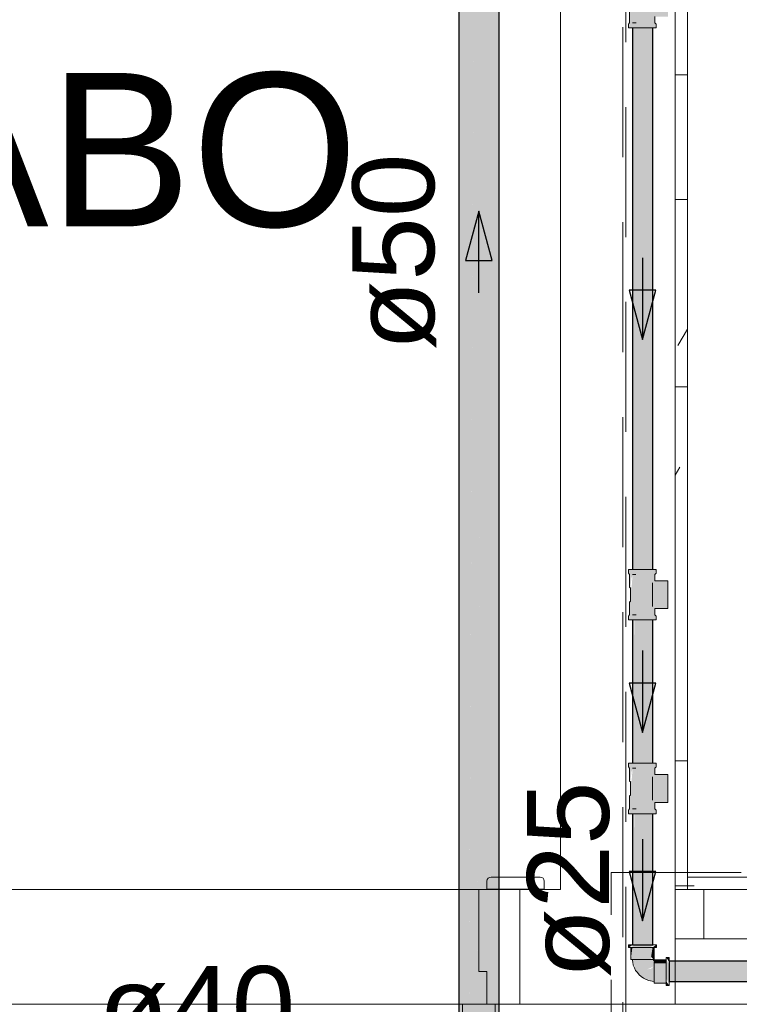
# Model space of a CAD drawing. Header units: millimetres. Extents: x 567 to 934, y -1 to 364.
# Tile 429 of 656: x 758.55 to 760.3, y 43.49 to 45.89. Entities that reach past the tile are written whole.
import ezdxf

# ---------------------------------------------------------------- set-up
doc = ezdxf.new("R2010")
doc.units = ezdxf.units.MM
doc.header["$MEASUREMENT"] = 0
doc.linetypes.add('HIDDEN2', pattern=[0.47625, 0.3175, -0.15875])
doc.linetypes.add('NULL', pattern=[0])
for name, color, linetype, lineweight in [('AF-Condutos', 140, 'Continuous', 25), ('AF-Conexões', 152, 'Continuous', 18), ('AF-Peça de utilização', 152, 'Continuous', 18), ('AF-Sentido conduto', 140, 'Continuous', 30), ('AF-Textos conduto', 7, 'Continuous', 9), ('DI-Detalhes', 1, 'HIDDEN2', 9)]:
    doc.layers.add(name, color=color, linetype=linetype, lineweight=lineweight)
doc.layers.add('ARQ FINA', color=8, linetype='Continuous')
doc.styles.add('Arial', font='arial.ttf')

msp = doc.modelspace()

# ---------------------------------------------------------------- hatches: boundary and pattern name
at = {"layer": 'AF-Condutos', "linetype": 'Continuous'}
for points in [[(759.6189, 43.2246), (759.6428, 43.2246), (759.642, 47.2417), (759.6428, 47.4594), (759.6189, 47.4594)], [(759.642, 47.2217), (759.6428, 43.2046), (759.6626, 47.4594), (759.6428, 47.4594)], [(759.7178, 47.4594), (759.6626, 47.4594), (759.6429, 43.2246), (759.6627, 43.2246), (759.6778, 47.2417), (759.6778, 46.3371), (759.6822, 47.2417), (759.6833, 43.2246), (759.7135, 43.2246), (759.7129, 47.2417), (759.7135, 43.3199), (759.7135, 43.2246), (759.7178, 43.2246)], [(759.6778, 46.3371), (759.6778, 47.2417), (759.6626, 43.2046)], [(759.6778, 46.3371), (759.6778, 43.2046), (759.6822, 47.2417)], [(759.6833, 43.2246), (759.6822, 47.2417), (759.6778, 43.2246)], [(759.6778, 43.2246), (759.6778, 46.3371), (759.6627, 43.2246)], [(760.0476, 44.5475), (760.0477, 44.5475), (760.0476, 45.8828)], [(760.0434, 44.5475), (760.0476, 44.5475), (760.0476, 45.8705), (760.0434, 45.8705)], [(760.0434, 45.8705), (760.0434, 44.5475), (760.0434, 44.5475)], [(760.0477, 44.5475), (760.0555, 44.5475), (760.0553, 45.8705), (760.0476, 45.8705)], [(760.0555, 44.5475), (760.0755, 44.5475), (760.0754, 45.8705), (760.0553, 45.8705)], [(760.0844, 45.8705), (760.0754, 45.8705), (760.0755, 44.5475), (760.0845, 44.5475)], [(760.0906, 45.8705), (760.0844, 45.8705), (760.0845, 44.5475), (760.0906, 44.5475)], [(760.0928, 45.8705), (760.0906, 45.8705), (760.0906, 44.5475), (760.0928, 44.5475)], [(760.0436, 44.0741), (760.0476, 44.0741), (760.0475, 44.424), (760.0434, 44.424)], [(760.0434, 44.424), (760.0434, 44.0741), (760.0436, 44.0741)], [(760.0476, 44.424), (760.0477, 44.0741), (760.048, 44.0741)], [(760.0476, 44.0741), (760.0477, 44.0741), (760.0476, 44.424)], [(760.0903, 44.424), (760.0476, 44.424), (760.048, 44.0741), (760.0906, 44.0741)], [(760.0927, 44.424), (760.0903, 44.424), (760.0906, 44.0741), (760.0928, 44.0741)], [(760.0434, 43.6304), (760.0476, 43.6304), (760.0475, 43.9506), (760.0434, 43.9506)], [(760.0928, 43.9506), (760.0476, 43.9506), (760.0476, 43.6304), (760.0928, 43.6304)], [(760.1328, 43.5902), (760.1328, 43.5405), (760.3365, 43.5405), (760.3365, 43.5902)]]:
    msp.add_hatch(color=151, dxfattribs=at).paths.add_polyline_path(points)
at = {"layer": 'AF-Conexões', "linetype": 'Continuous'}
for points in [[(760.035, 43.6304), (760.0338, 43.6236), (760.0434, 43.6298)], [(760.0384, 43.6236), (760.0848, 43.6236), (760.0972, 43.6304), (760.0508, 43.6304)], [(760.0404, 43.6236), (760.0394, 43.5942), (760.0432, 43.6236)], [(760.0404, 43.5942), (760.0879, 43.5942), (760.0924, 43.6236), (760.0432, 43.6236)], [(760.0962, 43.5942), (760.0962, 43.6236), (760.0924, 43.6236), (760.0889, 43.6006)], [(760.1018, 43.6236), (760.1018, 43.6304), (760.0918, 43.6236)], [(760.0767, 43.5691), (760.0966, 43.5783), (760.0937, 43.5942), (760.0444, 43.5942), (760.051, 43.568), (760.0704, 43.5486), (760.0966, 43.5405), (760.0966, 43.5783), (760.0882, 43.5719), (760.0658, 43.5683)], [(760.126, 43.5928), (760.0966, 43.5938), (760.0966, 43.5854), (760.126, 43.5854)], [(760.1328, 43.5982), (760.126, 43.5994), (760.1318, 43.5902)], [(760.126, 43.5948), (760.126, 43.5484), (760.1328, 43.5359), (760.1328, 43.5824)], [(760.0966, 43.5379), (760.126, 43.5379), (760.126, 43.5854), (760.0966, 43.5854)], [(760.126, 43.5314), (760.1328, 43.5314), (760.126, 43.5413)]]:
    msp.add_hatch(color=161, dxfattribs=at).paths.add_polyline_path(points)
at = {"layer": 'AF-Peça de utilização', "linetype": 'Continuous'}
for points in [[(760.0336, 45.8705), (760.1, 45.8705), (760.0975, 45.8982), (760.13, 45.8982), (760.13, 45.9652), (760.0983, 45.9664), (760.0974, 45.9818), (760.1012, 45.994), (760.0505, 45.994), (760.0437, 45.9818), (760.0413, 45.9505), (760.0383, 45.9505), (760.0411, 45.974), (760.0505, 45.994), (760.0348, 45.994), (760.0365, 45.9505), (760.0383, 45.9484), (760.0383, 45.9162), (760.0365, 45.914), (760.0374, 45.8828)], [(760.0336, 44.424), (760.1, 44.424), (760.0975, 44.4517), (760.13, 44.4517), (760.13, 44.5187), (760.0983, 44.5199), (760.0974, 44.5353), (760.1012, 44.5475), (760.0505, 44.5475), (760.0437, 44.5353), (760.0413, 44.504), (760.0383, 44.504), (760.0411, 44.5275), (760.0505, 44.5475), (760.0348, 44.5475), (760.0365, 44.504), (760.0383, 44.5019), (760.0383, 44.4697), (760.0365, 44.4675), (760.0374, 44.4363)], [(760.0336, 43.9506), (760.1, 43.9506), (760.0975, 43.9783), (760.13, 43.9783), (760.13, 44.0453), (760.0983, 44.0465), (760.0974, 44.0619), (760.1012, 44.0741), (760.0505, 44.0741), (760.0437, 44.0619), (760.0413, 44.0306), (760.0383, 44.0306), (760.0411, 44.0541), (760.0505, 44.0741), (760.0348, 44.0741), (760.0365, 44.0306), (760.0383, 44.0285), (760.0383, 43.9963), (760.0365, 43.9941), (760.0374, 43.9629)]]:
    msp.add_hatch(color=161, dxfattribs=at).paths.add_polyline_path(points)

# ---------------------------------------------------------------- linework, layer by layer
at = {"layer": 'AF-Condutos'}
for p, q in [((759.6189, 47.2217), (759.6189, 43.3199)), ((759.7178, 43.3199), (759.7178, 47.2217)), ((760.0434, 45.8705), (760.0434, 44.5475)), ((760.0928, 44.5475), (760.0928, 45.8705)), ((760.0434, 44.424), (760.0434, 44.0741)), ((760.0928, 44.0741), (760.0928, 44.424)), ((760.0434, 43.9506), (760.0434, 43.6304)), ((760.0928, 43.6304), (760.0928, 43.9506)), ((760.0434, 43.6304), (760.0476, 43.6304)), ((760.0476, 43.6304), (760.0553, 43.6304)), ((760.0553, 43.6304), (760.0652, 43.6304)), ((760.0652, 43.6304), (760.0755, 43.6304)), ((760.0755, 43.6304), (760.0845, 43.6304)), ((760.0845, 43.6304), (760.0906, 43.6304)), ((760.0906, 43.6304), (760.0928, 43.6304)), ((760.1328, 43.5902), (760.1328, 43.587)), ((760.3365, 43.5902), (760.1328, 43.5902)), ((760.1328, 43.587), (760.1328, 43.58)), ((760.1328, 43.58), (760.1328, 43.5706)), ((760.1328, 43.5706), (760.1328, 43.5602)), ((760.1328, 43.5602), (760.1328, 43.5507)), ((760.1328, 43.5507), (760.1328, 43.5437)), ((760.1328, 43.5437), (760.1328, 43.5405)), ((760.1328, 43.5405), (760.3365, 43.5405))]:
    msp.add_line(p, q, dxfattribs=at)
at = {"layer": 'AF-Conexões'}
for p, q in [((760.0338, 43.6304), (760.0338, 43.6236)), ((760.035, 43.6304), (760.0338, 43.6304)), ((760.0338, 43.6236), (760.035, 43.6236)), ((760.0384, 43.6304), (760.035, 43.6304)), ((760.035, 43.6236), (760.0384, 43.6236)), ((760.0434, 43.6304), (760.0384, 43.6304)), ((760.0384, 43.6236), (760.0394, 43.6236)), ((760.0394, 43.6236), (760.0438, 43.6236)), ((760.0394, 43.6236), (760.0394, 43.5942)), ((760.0404, 43.6236), (760.0394, 43.6236)), ((760.0432, 43.6236), (760.0404, 43.6236)), ((760.0477, 43.6236), (760.0432, 43.6236)), ((760.0438, 43.6304), (760.0434, 43.6304)), ((760.0508, 43.6304), (760.0438, 43.6304)), ((760.0438, 43.6236), (760.0508, 43.6236)), ((760.0536, 43.6236), (760.0477, 43.6236)), ((760.059, 43.6304), (760.0508, 43.6304)), ((760.0508, 43.6236), (760.059, 43.6236)), ((760.0605, 43.6236), (760.0536, 43.6236)), ((760.0678, 43.6304), (760.059, 43.6304)), ((760.059, 43.6236), (760.0678, 43.6236)), ((760.0678, 43.6236), (760.0605, 43.6236)), ((760.0766, 43.6304), (760.0678, 43.6304)), ((760.0678, 43.6236), (760.0766, 43.6236)), ((760.0752, 43.6236), (760.0678, 43.6236)), ((760.082, 43.6236), (760.0752, 43.6236)), ((760.0848, 43.6304), (760.0766, 43.6304)), ((760.0766, 43.6236), (760.0848, 43.6236)), ((760.0879, 43.6236), (760.082, 43.6236)), ((760.0918, 43.6304), (760.0848, 43.6304)), ((760.0848, 43.6236), (760.0918, 43.6236)), ((760.0924, 43.6236), (760.0879, 43.6236)), ((760.0928, 43.6304), (760.0918, 43.6304)), ((760.0918, 43.6236), (760.0962, 43.6236)), ((760.0952, 43.6236), (760.0924, 43.6236)), ((760.0972, 43.6304), (760.0928, 43.6304)), ((760.0962, 43.6236), (760.0952, 43.6236)), ((760.0962, 43.6236), (760.0972, 43.6236)), ((760.0962, 43.5942), (760.0962, 43.6236)), ((760.1006, 43.6304), (760.0972, 43.6304)), ((760.0972, 43.6236), (760.1006, 43.6236)), ((760.1018, 43.6304), (760.1006, 43.6304)), ((760.1006, 43.6236), (760.1018, 43.6236)), ((760.1018, 43.6236), (760.1018, 43.6304)), ((760.0394, 43.5942), (760.0404, 43.5942)), ((760.0404, 43.5942), (760.0429, 43.5942)), ((760.0429, 43.5942), (760.0432, 43.5942)), ((760.0429, 43.5942), (760.0439, 43.5889)), ((760.0444, 43.5942), (760.0429, 43.5942)), ((760.0432, 43.5942), (760.0477, 43.5942)), ((760.0439, 43.5889), (760.0454, 43.5806)), ((760.0488, 43.5942), (760.0444, 43.5942)), ((760.0477, 43.5942), (760.0536, 43.5942)), ((760.0555, 43.5942), (760.0488, 43.5942)), ((760.0536, 43.5942), (760.0605, 43.5942)), ((760.0638, 43.5942), (760.0555, 43.5942)), ((760.0605, 43.5942), (760.0678, 43.5942)), ((760.0681, 43.5942), (760.0638, 43.5942)), ((760.0678, 43.5942), (760.0752, 43.5942)), ((760.0725, 43.5942), (760.0681, 43.5942)), ((760.0807, 43.5942), (760.0725, 43.5942)), ((760.0752, 43.5942), (760.082, 43.5942)), ((760.0874, 43.5942), (760.0807, 43.5942)), ((760.082, 43.5942), (760.0879, 43.5942)), ((760.092, 43.5942), (760.0874, 43.5942)), ((760.0879, 43.5942), (760.0924, 43.5942)), ((760.0937, 43.5942), (760.092, 43.5942)), ((760.0924, 43.5942), (760.0937, 43.5942)), ((760.0937, 43.5942), (760.0952, 43.5942)), ((760.0949, 43.5925), (760.0937, 43.5942)), ((760.0966, 43.5912), (760.0949, 43.5925)), ((760.0952, 43.5942), (760.0962, 43.5942)), ((760.0966, 43.5938), (760.0966, 43.5928)), ((760.126, 43.5938), (760.0966, 43.5938)), ((760.0966, 43.5928), (760.0966, 43.5912)), ((760.0966, 43.5912), (760.0966, 43.5899)), ((760.0966, 43.5895), (760.0966, 43.5912)), ((760.0966, 43.5899), (760.0966, 43.5854)), ((760.0966, 43.585), (760.0966, 43.5895)), ((760.126, 43.5994), (760.126, 43.5982)), ((760.1328, 43.5994), (760.126, 43.5994)), ((760.126, 43.5982), (760.126, 43.5948)), ((760.126, 43.5948), (760.126, 43.5938)), ((760.126, 43.5938), (760.126, 43.5894)), ((760.126, 43.5928), (760.126, 43.5938)), ((760.126, 43.5899), (760.126, 43.5928)), ((760.126, 43.5854), (760.126, 43.5899)), ((760.126, 43.5894), (760.126, 43.5824)), ((760.1328, 43.5982), (760.1328, 43.5994)), ((760.1328, 43.5948), (760.1328, 43.5982)), ((760.1328, 43.5902), (760.1328, 43.5948)), ((760.1328, 43.5894), (760.1328, 43.5902)), ((760.1328, 43.5824), (760.1328, 43.5894)), ((760.0454, 43.5806), (760.0482, 43.5743)), ((760.0482, 43.5743), (760.051, 43.568)), ((760.051, 43.568), (760.0553, 43.5625)), ((760.0553, 43.5625), (760.0596, 43.5571)), ((760.0966, 43.5854), (760.0966, 43.5796)), ((760.0966, 43.5783), (760.0966, 43.585)), ((760.0966, 43.5796), (760.0966, 43.5727)), ((760.0966, 43.5701), (760.0966, 43.5783)), ((760.0966, 43.5727), (760.0966, 43.5654)), ((760.0966, 43.5613), (760.0966, 43.5701)), ((760.0966, 43.5654), (760.0966, 43.558)), ((760.126, 43.5796), (760.126, 43.5854)), ((760.126, 43.5824), (760.126, 43.5742)), ((760.126, 43.5727), (760.126, 43.5796)), ((760.126, 43.5742), (760.126, 43.5654)), ((760.126, 43.5654), (760.126, 43.5727)), ((760.126, 43.5654), (760.126, 43.5566)), ((760.126, 43.558), (760.126, 43.5654)), ((760.1328, 43.5742), (760.1328, 43.5824)), ((760.1328, 43.5654), (760.1328, 43.5742)), ((760.1328, 43.5566), (760.1328, 43.5654)), ((760.0596, 43.5571), (760.065, 43.5529)), ((760.065, 43.5529), (760.0704, 43.5486)), ((760.0704, 43.5486), (760.0767, 43.5458)), ((760.0767, 43.5458), (760.083, 43.5429)), ((760.083, 43.5429), (760.0913, 43.5414)), ((760.0913, 43.5414), (760.0966, 43.5405)), ((760.0966, 43.5531), (760.0966, 43.5613)), ((760.0966, 43.558), (760.0966, 43.5512)), ((760.0966, 43.5464), (760.0966, 43.5531)), ((760.0966, 43.5512), (760.0966, 43.5453)), ((760.0966, 43.542), (760.0966, 43.5464)), ((760.0966, 43.5453), (760.0966, 43.5408)), ((760.0966, 43.5405), (760.0966, 43.542)), ((760.0966, 43.5408), (760.0966, 43.5405)), ((760.0966, 43.5405), (760.0966, 43.5379)), ((760.0966, 43.5379), (760.0966, 43.537)), ((760.126, 43.5512), (760.126, 43.558)), ((760.126, 43.5566), (760.126, 43.5484)), ((760.126, 43.5453), (760.126, 43.5512)), ((760.126, 43.5484), (760.126, 43.5413)), ((760.126, 43.5408), (760.126, 43.5453)), ((760.126, 43.5413), (760.126, 43.537)), ((760.126, 43.5379), (760.126, 43.5408)), ((760.126, 43.537), (760.126, 43.5379)), ((760.1328, 43.5484), (760.1328, 43.5566)), ((760.1328, 43.5413), (760.1328, 43.5484)), ((760.1328, 43.5405), (760.1328, 43.5413)), ((760.1328, 43.5359), (760.1328, 43.5405)), ((760.0966, 43.537), (760.126, 43.537)), ((760.126, 43.537), (760.126, 43.5359)), ((760.126, 43.5359), (760.126, 43.5325)), ((760.126, 43.5325), (760.126, 43.5314)), ((760.126, 43.5314), (760.1328, 43.5314)), ((760.1328, 43.5325), (760.1328, 43.5359)), ((760.1328, 43.5314), (760.1328, 43.5325))]:
    msp.add_line(p, q, dxfattribs=at)
at = {"layer": 'AF-Peça de utilização'}
for p, q in [((760.0365, 45.914), (760.0365, 45.8828)), ((760.0983, 45.8828), (760.0983, 45.8982)), ((760.0365, 45.8828), (760.0336, 45.8795)), ((760.0336, 45.8795), (760.0336, 45.8705)), ((760.0437, 45.8828), (760.052, 45.8828)), ((760.0478, 45.8828), (760.0437, 45.8828)), ((760.052, 45.8828), (760.0478, 45.8828)), ((760.1012, 45.8795), (760.0983, 45.8828)), ((760.1012, 45.8705), (760.1012, 45.8795)), ((760.0336, 45.8705), (760.0348, 45.8705)), ((760.0348, 45.8705), (760.0381, 45.8705)), ((760.0381, 45.8705), (760.0434, 45.8705)), ((760.0434, 45.8705), (760.0435, 45.8705)), ((760.0435, 45.8705), (760.0505, 45.8705)), ((760.0505, 45.8705), (760.0587, 45.8705)), ((760.0587, 45.8705), (760.0674, 45.8705)), ((760.0674, 45.8705), (760.0761, 45.8705)), ((760.0761, 45.8705), (760.0843, 45.8705)), ((760.0843, 45.8705), (760.0913, 45.8705)), ((760.0913, 45.8705), (760.0928, 45.8705)), ((760.0928, 45.8705), (760.0967, 45.8705)), ((760.0967, 45.8705), (760.1, 45.8705)), ((760.1, 45.8705), (760.1012, 45.8705)), ((760.0336, 44.5475), (760.0336, 44.5386)), ((760.0348, 44.5475), (760.0336, 44.5475)), ((760.0336, 44.5386), (760.0365, 44.5353)), ((760.0381, 44.5475), (760.0348, 44.5475)), ((760.0365, 44.5353), (760.0365, 44.504)), ((760.0434, 44.5475), (760.0381, 44.5475)), ((760.0435, 44.5475), (760.0434, 44.5475)), ((760.0505, 44.5475), (760.0435, 44.5475)), ((760.0437, 44.5353), (760.0478, 44.5353)), ((760.0519, 44.5353), (760.0437, 44.5353)), ((760.0478, 44.5353), (760.0519, 44.5353)), ((760.0587, 44.5475), (760.0505, 44.5475)), ((760.0674, 44.5475), (760.0587, 44.5475)), ((760.0761, 44.5475), (760.0674, 44.5475)), ((760.0843, 44.5475), (760.0761, 44.5475)), ((760.0913, 44.5475), (760.0843, 44.5475)), ((760.0928, 44.5475), (760.0913, 44.5475)), ((760.0967, 44.5475), (760.0928, 44.5475)), ((760.1, 44.5475), (760.0967, 44.5475)), ((760.0983, 44.5353), (760.1012, 44.5386)), ((760.0983, 44.5199), (760.0983, 44.5353)), ((760.1012, 44.5475), (760.1, 44.5475)), ((760.1012, 44.5386), (760.1012, 44.5475)), ((760.0365, 44.504), (760.0383, 44.5019)), ((760.0383, 44.5019), (760.0383, 44.4697)), ((760.0921, 44.5144), (760.0921, 44.5089)), ((760.0921, 44.504), (760.0921, 44.5144)), ((760.0921, 44.5089), (760.0921, 44.502)), ((760.0921, 44.5029), (760.0921, 44.504)), ((760.0921, 44.5019), (760.0921, 44.5029)), ((760.0921, 44.502), (760.0921, 44.4942)), ((760.0921, 44.4697), (760.0921, 44.5019)), ((760.13, 44.5199), (760.0983, 44.5199)), ((760.13, 44.5187), (760.13, 44.5199)), ((760.13, 44.5153), (760.13, 44.5187)), ((760.13, 44.5099), (760.13, 44.5153)), ((760.13, 44.5028), (760.13, 44.5099)), ((760.13, 44.4946), (760.13, 44.5028)), ((760.0921, 44.4942), (760.0921, 44.4858)), ((760.0921, 44.4858), (760.0921, 44.4774)), ((760.0921, 44.4774), (760.0921, 44.4695)), ((760.13, 44.4858), (760.13, 44.4946)), ((760.13, 44.477), (760.13, 44.4858)), ((760.13, 44.4687), (760.13, 44.477)), ((760.0383, 44.4697), (760.0365, 44.4675)), ((760.0365, 44.4675), (760.0365, 44.4363)), ((760.0921, 44.4686), (760.0921, 44.4697)), ((760.0921, 44.4695), (760.0921, 44.4626)), ((760.0921, 44.4675), (760.0921, 44.4686)), ((760.0921, 44.4572), (760.0921, 44.4675)), ((760.0921, 44.4626), (760.0921, 44.4572)), ((760.0983, 44.4363), (760.0983, 44.4517)), ((760.0983, 44.4517), (760.13, 44.4517)), ((760.13, 44.4617), (760.13, 44.4687)), ((760.13, 44.4563), (760.13, 44.4617)), ((760.13, 44.4529), (760.13, 44.4563)), ((760.13, 44.4517), (760.13, 44.4529)), ((760.0365, 44.4363), (760.0336, 44.433)), ((760.0336, 44.433), (760.0336, 44.424)), ((760.0437, 44.4363), (760.052, 44.4363)), ((760.0478, 44.4363), (760.0437, 44.4363)), ((760.052, 44.4363), (760.0478, 44.4363)), ((760.1012, 44.433), (760.0983, 44.4363)), ((760.1012, 44.424), (760.1012, 44.433)), ((760.0336, 44.424), (760.0348, 44.424)), ((760.0348, 44.424), (760.0381, 44.424)), ((760.0381, 44.424), (760.0434, 44.424)), ((760.0434, 44.424), (760.0435, 44.424)), ((760.0435, 44.424), (760.0505, 44.424)), ((760.0505, 44.424), (760.0587, 44.424)), ((760.0587, 44.424), (760.0674, 44.424)), ((760.0674, 44.424), (760.0761, 44.424)), ((760.0761, 44.424), (760.0843, 44.424)), ((760.0843, 44.424), (760.0913, 44.424)), ((760.0913, 44.424), (760.0928, 44.424)), ((760.0928, 44.424), (760.0967, 44.424)), ((760.0967, 44.424), (760.1, 44.424)), ((760.1, 44.424), (760.1012, 44.424)), ((760.0336, 44.0741), (760.0336, 44.0652)), ((760.0348, 44.0741), (760.0336, 44.0741)), ((760.0381, 44.0741), (760.0348, 44.0741)), ((760.0434, 44.0741), (760.0381, 44.0741)), ((760.0435, 44.0741), (760.0434, 44.0741)), ((760.0505, 44.0741), (760.0435, 44.0741)), ((760.0587, 44.0741), (760.0505, 44.0741)), ((760.0674, 44.0741), (760.0587, 44.0741)), ((760.0761, 44.0741), (760.0674, 44.0741)), ((760.0843, 44.0741), (760.0761, 44.0741)), ((760.0913, 44.0741), (760.0843, 44.0741)), ((760.0928, 44.0741), (760.0913, 44.0741)), ((760.0967, 44.0741), (760.0928, 44.0741)), ((760.1, 44.0741), (760.0967, 44.0741)), ((760.1012, 44.0741), (760.1, 44.0741)), ((760.1012, 44.0652), (760.1012, 44.0741)), ((760.0336, 44.0652), (760.0365, 44.0619)), ((760.0365, 44.0619), (760.0365, 44.0306)), ((760.0437, 44.0619), (760.0478, 44.0619)), ((760.0519, 44.0619), (760.0437, 44.0619)), ((760.0478, 44.0619), (760.0519, 44.0619)), ((760.0983, 44.0619), (760.1012, 44.0652)), ((760.0983, 44.0465), (760.0983, 44.0619)), ((760.13, 44.0465), (760.0983, 44.0465)), ((760.13, 44.0453), (760.13, 44.0465)), ((760.13, 44.0419), (760.13, 44.0453)), ((760.0365, 44.0306), (760.0383, 44.0285)), ((760.0383, 44.0285), (760.0383, 43.9963)), ((760.0921, 44.041), (760.0921, 44.0355)), ((760.0921, 44.0306), (760.0921, 44.041)), ((760.0921, 44.0355), (760.0921, 44.0286)), ((760.0921, 44.0295), (760.0921, 44.0306)), ((760.0921, 44.0285), (760.0921, 44.0295)), ((760.0921, 44.0286), (760.0921, 44.0208)), ((760.0921, 43.9963), (760.0921, 44.0285)), ((760.0921, 44.0208), (760.0921, 44.0124)), ((760.13, 44.0365), (760.13, 44.0419)), ((760.13, 44.0294), (760.13, 44.0365)), ((760.13, 44.0212), (760.13, 44.0294)), ((760.13, 44.0124), (760.13, 44.0212)), ((760.0383, 43.9963), (760.0365, 43.9941)), ((760.0921, 44.0124), (760.0921, 44.004)), ((760.0921, 44.004), (760.0921, 43.9961)), ((760.0921, 43.9952), (760.0921, 43.9963)), ((760.0921, 43.9961), (760.0921, 43.9892)), ((760.0921, 43.9941), (760.0921, 43.9952)), ((760.13, 44.0035), (760.13, 44.0124)), ((760.13, 43.9953), (760.13, 44.0035)), ((760.13, 43.9883), (760.13, 43.9953)), ((760.0365, 43.9941), (760.0365, 43.9629)), ((760.0921, 43.9838), (760.0921, 43.9941)), ((760.0921, 43.9892), (760.0921, 43.9838)), ((760.0983, 43.9629), (760.0983, 43.9783)), ((760.0983, 43.9783), (760.13, 43.9783)), ((760.13, 43.9828), (760.13, 43.9883)), ((760.13, 43.9794), (760.13, 43.9828)), ((760.13, 43.9783), (760.13, 43.9794)), ((760.0365, 43.9629), (760.0336, 43.9595)), ((760.0336, 43.9595), (760.0336, 43.9506)), ((760.0336, 43.9506), (760.0348, 43.9506)), ((760.0348, 43.9506), (760.0381, 43.9506)), ((760.0381, 43.9506), (760.0434, 43.9506)), ((760.0434, 43.9506), (760.0435, 43.9506)), ((760.0435, 43.9506), (760.0505, 43.9506)), ((760.0437, 43.9629), (760.052, 43.9629)), ((760.0478, 43.9629), (760.0437, 43.9629)), ((760.052, 43.9629), (760.0478, 43.9629)), ((760.0505, 43.9506), (760.0587, 43.9506)), ((760.0587, 43.9506), (760.0674, 43.9506)), ((760.0674, 43.9506), (760.0761, 43.9506)), ((760.0761, 43.9506), (760.0843, 43.9506)), ((760.0843, 43.9506), (760.0913, 43.9506)), ((760.0913, 43.9506), (760.0928, 43.9506)), ((760.0928, 43.9506), (760.0967, 43.9506)), ((760.0967, 43.9506), (760.1, 43.9506)), ((760.1012, 43.9595), (760.0983, 43.9629)), ((760.1, 43.9506), (760.1012, 43.9506)), ((760.1012, 43.9506), (760.1012, 43.9595))]:
    msp.add_line(p, q, dxfattribs=at)
at = {"layer": 'AF-Sentido conduto'}
for p, q in [((759.6678, 45.4228), (759.6355, 45.302)), ((759.7002, 45.302), (759.6678, 45.4228)), ((759.6355, 45.302), (759.7002, 45.302)), ((760.1002, 45.2298), (760.0355, 45.2298)), ((760.0355, 45.2298), (760.0678, 45.109)), ((760.0678, 45.109), (760.1002, 45.2298)), ((760.1002, 44.2698), (760.0355, 44.2698)), ((760.0355, 44.2698), (760.0678, 44.1491)), ((760.0678, 44.1491), (760.1002, 44.2698)), ((760.1002, 43.8096), (760.0355, 43.8096)), ((760.0355, 43.8096), (760.0678, 43.6889)), ((760.0678, 43.6889), (760.1002, 43.8096))]:
    msp.add_line(p, q, dxfattribs=at)
for points in [[(759.6678, 45.2228), (759.6678, 45.4228)], [(760.0678, 45.309), (760.0678, 45.109)], [(760.0678, 44.3491), (760.0678, 44.1491)], [(760.0678, 43.8889), (760.0678, 43.6889)]]:
    msp.add_lwpolyline(points, dxfattribs=at)
at = {"layer": 'ARQ FINA', "lineweight": 5}
for p, q in [((760.1478, 43.7654), (760.1478, 48.0954)), ((760.1778, 43.7654), (760.1778, 48.0984)), ((759.8678, 47.4854), (759.8678, 43.7654)), ((759.6878, 43.786), (759.6878, 43.766)), ((759.8178, 43.796), (759.6978, 43.796)), ((759.8278, 43.766), (759.8278, 43.786)), ((760.1778, 43.7954), (760.1778, 43.7654)), ((761.2478, 43.7954), (760.1778, 43.7954)), ((757.9078, 43.7654), (759.6678, 43.7654)), ((759.7678, 43.7654), (759.6678, 43.7654)), ((759.6678, 43.7654), (759.6678, 43.5654)), ((759.6878, 43.766), (759.8278, 43.766)), ((759.8678, 43.7654), (759.7678, 43.7654)), ((759.7678, 43.7654), (759.7678, 43.4854)), ((759.7678, 43.4854), (759.7678, 43.7654)), ((760.1478, 43.7654), (760.2178, 43.7654)), ((760.1478, 43.6454), (760.1478, 43.7654)), ((760.2178, 43.7654), (760.2178, 43.6454)), ((760.2178, 43.7654), (761.1728, 43.7654)), ((764.2878, 43.6454), (760.1478, 43.6454)), ((760.1478, 43.6454), (760.1478, 43.4854)), ((759.6678, 43.5654), (759.6878, 43.5654)), ((759.6878, 43.5654), (759.6878, 43.4854)), ((759.6278, 43.4854), (757.8878, 43.4854)), ((759.7078, 43.4854), (759.6278, 43.4854)), ((759.6278, 43.4854), (759.6278, 43.3654)), ((759.7078, 43.4854), (759.6278, 43.4854)), ((759.6278, 43.4854), (759.6278, 41.6854)), ((759.7078, 43.4854), (759.7678, 43.4854)), ((759.7078, 43.3654), (759.7078, 43.4854)), ((759.7078, 41.6854), (759.7078, 43.4854)), ((759.7678, 43.4854), (760.1478, 43.4854)), ((760.1478, 43.4854), (764.2878, 43.4854))]:
    msp.add_line(p, q, dxfattribs=at)
at = {"layer": 'ARQ FINA', "linetype": 'Continuous', "lineweight": 5}
for p, q in [((760.1478, 45.7559), (760.1778, 45.7559)), ((760.1478, 45.4511), (760.1778, 45.4511)), ((760.1778, 45.1346), (760.1545, 45.0942)), ((760.1478, 44.9939), (760.1778, 44.9939)), ((760.1592, 44.7976), (760.1478, 44.7779)), ((760.1478, 44.0795), (760.1778, 44.0795)), ((760.1478, 43.7747), (760.1778, 43.7747)), ((760.1778, 43.7747), (760.1942, 43.7747))]:
    msp.add_line(p, q, dxfattribs=at)
at = {"layer": 'ARQ FINA', "lineweight": 5}
for centre, radius, start, end in [((759.6978, 43.786), 0.01, 90, 180), ((759.6978, 43.786), 0.01, 90, 180), ((759.8178, 43.786), 0.01, 0, 90), ((759.8178, 43.786), 0.01, 0, 90), ((759.7078, 43.5054), 1.82, 180, 270)]:
    msp.add_arc(centre, radius, start, end, dxfattribs=at)
at = {"layer": 'DI-Detalhes'}
for points in [[(760.027, 52.3705), (766.9734, 52.3705), (766.9734, 43.4546), (760.027, 43.4546), (760.027, 52.3705)], [(756.522, 47.7769), (760.0196, 47.7769), (760.0196, 43.4388), (756.522, 43.4388), (756.522, 47.7769)], [(759.9912, 43.8067), (764.5936, 43.8067), (764.5936, 41.3227), (759.9912, 41.3227), (759.9912, 43.8067)]]:
    msp.add_lwpolyline(points, dxfattribs=at)

# ---------------------------------------------------------------- texts
at = {"layer": 'AF-Textos conduto', "linetype": 'NULL', "char_height": 0.2, "width": 0.962805, "attachment_point": 8, "rotation": 90.0002, "line_spacing_factor": 0.6, "style": 'Arial'}
for s, insert in [('ø50', (759.5643, 45.3228)), ('ø25', (759.9912, 43.7889))]:
    msp.add_mtext(s, dxfattribs=dict(at, insert=insert))
at = {"layer": 'AF-Textos conduto', "linetype": 'NULL', "insert": (758.7378, 43.3731), "char_height": 0.2, "width": 0.962805, "attachment_point": 7, "line_spacing_factor": 0.6, "style": 'Arial'}
msp.add_mtext('ø40', dxfattribs=at)
at = {"layer": 'ARQ FINA', "linetype": 'NULL', "lineweight": 5, "insert": (757.2771, 45.38), "char_height": 0.375, "width": 4.194169, "attachment_point": 7, "line_spacing_factor": 0.9, "style": 'Arial'}
msp.add_mtext('LAVABO', dxfattribs=at)

doc.saveas('drawing.dxf')
